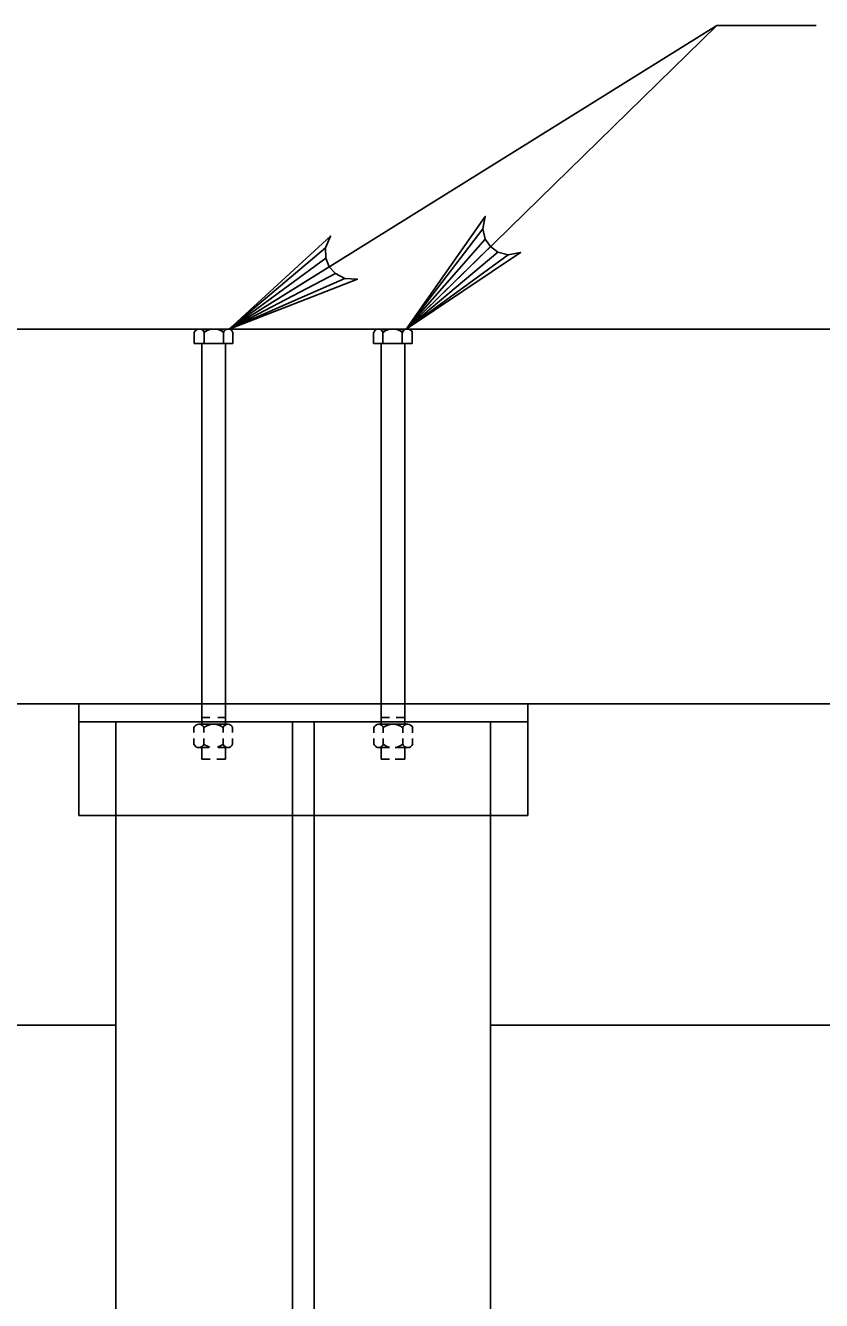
# Model space of a CAD drawing. Extents: x 635440 to 640306, y 296653 to 298484.
# Drawn here: x 639516.97 to 639538.91, y 296815 to 296850.16 of the extents above; entities that cross this region are included whole.
import ezdxf

# ---------------------------------------------------------------- set-up
doc = ezdxf.new("R2010")
doc.units = 0
for name, color, linetype in [('3', 7, 'Continuous'), ('4', 7, 'Continuous'), ('52', 7, 'Continuous'), ('8', 7, 'Continuous')]:
    doc.layers.add(name, color=color, linetype=linetype)

msp = doc.modelspace()

# ---------------------------------------------------------------- linework, layer by layer
at = {"layer": '3'}
for p, q in [((639462.248, 296841.786), (639618.976, 296841.786)), ((639521.62, 296841.388), (639521.62, 296841.692)), ((639522.561, 296841.786), (639521.753, 296841.786)), ((639521.799, 296841.782), (639521.799, 296841.782)), ((639521.813, 296841.782), (639521.813, 296841.782)), ((639521.828, 296841.782), (639521.828, 296841.782)), ((639521.836, 296841.767), (639521.836, 296841.767)), ((639521.843, 296841.782), (639521.843, 296841.782)), ((639521.851, 296841.767), (639521.851, 296841.767)), ((639521.857, 296841.782), (639521.857, 296841.782)), ((639521.857, 296841.753), (639521.857, 296841.753)), ((639521.865, 296841.767), (639521.865, 296841.767)), ((639521.872, 296841.782), (639521.872, 296841.782)), ((639521.872, 296841.753), (639521.872, 296841.753)), ((639521.88, 296841.767), (639521.88, 296841.767)), ((639521.88, 296841.738), (639521.88, 296841.738)), ((639521.888, 296841.782), (639521.888, 296841.782)), ((639521.888, 296841.753), (639521.888, 296841.753)), ((639521.888, 296841.724), (639521.888, 296841.724)), ((639521.895, 296841.767), (639521.895, 296841.767)), ((639521.895, 296841.738), (639521.895, 296841.738)), ((639521.895, 296841.709), (639521.895, 296841.709)), ((639521.895, 296841.692), (639521.895, 296841.388)), ((639521.903, 296841.782), (639521.903, 296841.782)), ((639521.903, 296841.753), (639521.903, 296841.753)), ((639521.903, 296841.724), (639521.903, 296841.724)), ((639521.909, 296841.767), (639521.909, 296841.767)), ((639521.909, 296841.738), (639521.909, 296841.738)), ((639521.909, 296841.709), (639521.909, 296841.709)), ((639521.918, 296841.782), (639521.918, 296841.782)), ((639521.918, 296841.753), (639521.918, 296841.753)), ((639521.918, 296841.724), (639521.918, 296841.724)), ((639521.924, 296841.767), (639521.924, 296841.767)), ((639521.924, 296841.738), (639521.924, 296841.738)), ((639521.932, 296841.782), (639521.932, 296841.782)), ((639521.932, 296841.753), (639521.932, 296841.753)), ((639521.932, 296841.724), (639521.932, 296841.724)), ((639521.938, 296841.767), (639521.938, 296841.767)), ((639521.938, 296841.738), (639521.938, 296841.738)), ((639521.947, 296841.782), (639521.947, 296841.782)), ((639521.947, 296841.753), (639521.947, 296841.753)), ((639521.953, 296841.767), (639521.953, 296841.767)), ((639521.953, 296841.738), (639521.953, 296841.738)), ((639521.961, 296841.782), (639521.961, 296841.782)), ((639521.961, 296841.753), (639521.961, 296841.753)), ((639521.968, 296841.767), (639521.968, 296841.767)), ((639521.976, 296841.782), (639521.976, 296841.782)), ((639521.976, 296841.753), (639521.976, 296841.753)), ((639521.984, 296841.767), (639521.984, 296841.767)), ((639521.99, 296841.782), (639521.99, 296841.782)), ((639521.99, 296841.753), (639521.99, 296841.753)), ((639521.997, 296841.767), (639521.997, 296841.767)), ((639522.005, 296841.782), (639522.005, 296841.782)), ((639522.013, 296841.767), (639522.013, 296841.767)), ((639522.02, 296841.782), (639522.02, 296841.782)), ((639522.028, 296841.767), (639522.028, 296841.767)), ((639522.034, 296841.782), (639522.034, 296841.782)), ((639522.049, 296841.782), (639522.049, 296841.782)), ((639522.065, 296841.782), (639522.065, 296841.782)), ((639522.08, 296841.782), (639522.08, 296841.782)), ((639522.095, 296841.782), (639522.095, 296841.782)), ((639522.226, 296841.782), (639522.226, 296841.782)), ((639522.243, 296841.782), (639522.243, 296841.782)), ((639522.257, 296841.782), (639522.257, 296841.782)), ((639522.272, 296841.782), (639522.272, 296841.782)), ((639522.286, 296841.782), (639522.286, 296841.782)), ((639522.293, 296841.767), (639522.293, 296841.767)), ((639522.301, 296841.782), (639522.301, 296841.782)), ((639522.307, 296841.767), (639522.307, 296841.767)), ((639522.316, 296841.782), (639522.316, 296841.782)), ((639522.324, 296841.767), (639522.324, 296841.767)), ((639522.33, 296841.782), (639522.33, 296841.782)), ((639522.33, 296841.753), (639522.33, 296841.753)), ((639522.338, 296841.767), (639522.338, 296841.767)), ((639522.345, 296841.782), (639522.345, 296841.782)), ((639522.345, 296841.753), (639522.345, 296841.753)), ((639522.353, 296841.767), (639522.353, 296841.767)), ((639522.359, 296841.782), (639522.359, 296841.782)), ((639522.359, 296841.753), (639522.359, 296841.753)), ((639522.368, 296841.767), (639522.368, 296841.767)), ((639522.368, 296841.738), (639522.368, 296841.738)), ((639522.376, 296841.782), (639522.376, 296841.782)), ((639522.376, 296841.753), (639522.376, 296841.753)), ((639522.382, 296841.767), (639522.382, 296841.767)), ((639522.382, 296841.738), (639522.382, 296841.738)), ((639522.388, 296841.782), (639522.388, 296841.782)), ((639522.388, 296841.753), (639522.388, 296841.753)), ((639522.388, 296841.724), (639522.388, 296841.724)), ((639522.397, 296841.767), (639522.397, 296841.767)), ((639522.397, 296841.738), (639522.397, 296841.738)), ((639522.405, 296841.782), (639522.405, 296841.782)), ((639522.405, 296841.753), (639522.405, 296841.753)), ((639522.405, 296841.724), (639522.405, 296841.724)), ((639522.411, 296841.767), (639522.411, 296841.767)), ((639522.411, 296841.738), (639522.411, 296841.738)), ((639522.411, 296841.709), (639522.411, 296841.709)), ((639522.42, 296841.782), (639522.42, 296841.782)), ((639522.42, 296841.753), (639522.42, 296841.753)), ((639522.42, 296841.724), (639522.42, 296841.724)), ((639522.426, 296841.767), (639522.426, 296841.767)), ((639522.426, 296841.738), (639522.426, 296841.738)), ((639522.426, 296841.709), (639522.426, 296841.709)), ((639522.428, 296841.767), (639522.428, 296841.767)), ((639522.428, 296841.738), (639522.428, 296841.738)), ((639522.428, 296841.709), (639522.428, 296841.709)), ((639522.428, 296841.692), (639522.428, 296841.388)), ((639522.436, 296841.782), (639522.436, 296841.782)), ((639522.436, 296841.753), (639522.436, 296841.753)), ((639522.436, 296841.724), (639522.436, 296841.724)), ((639522.443, 296841.738), (639522.443, 296841.738)), ((639522.445, 296841.767), (639522.445, 296841.767)), ((639522.451, 296841.782), (639522.451, 296841.782)), ((639522.451, 296841.753), (639522.451, 296841.753)), ((639522.457, 296841.767), (639522.457, 296841.767)), ((639522.466, 296841.782), (639522.466, 296841.782)), ((639522.466, 296841.753), (639522.466, 296841.753)), ((639522.474, 296841.767), (639522.474, 296841.767)), ((639522.48, 296841.782), (639522.48, 296841.782)), ((639522.488, 296841.767), (639522.488, 296841.767)), ((639522.495, 296841.782), (639522.495, 296841.782)), ((639522.509, 296841.782), (639522.509, 296841.782)), ((639522.526, 296841.782), (639522.526, 296841.782)), ((639522.686, 296841.388), (639522.686, 296841.692)), ((639526.566, 296841.388), (639526.566, 296841.692)), ((639526.689, 296841.786), (639527.499, 296841.786)), ((639526.726, 296841.782), (639526.726, 296841.782)), ((639526.741, 296841.782), (639526.741, 296841.782)), ((639526.755, 296841.782), (639526.755, 296841.782)), ((639526.764, 296841.767), (639526.764, 296841.767)), ((639526.77, 296841.782), (639526.77, 296841.782)), ((639526.778, 296841.767), (639526.778, 296841.767)), ((639526.784, 296841.782), (639526.784, 296841.782)), ((639526.784, 296841.753), (639526.784, 296841.753)), ((639526.793, 296841.767), (639526.793, 296841.767)), ((639526.799, 296841.782), (639526.799, 296841.782)), ((639526.799, 296841.753), (639526.799, 296841.753)), ((639526.807, 296841.767), (639526.807, 296841.767)), ((639526.807, 296841.738), (639526.807, 296841.738)), ((639526.816, 296841.782), (639526.816, 296841.782)), ((639526.816, 296841.753), (639526.816, 296841.753)), ((639526.816, 296841.724), (639526.816, 296841.724)), ((639526.822, 296841.767), (639526.822, 296841.767)), ((639526.822, 296841.738), (639526.822, 296841.738)), ((639526.822, 296841.709), (639526.822, 296841.709)), ((639526.822, 296841.692), (639526.822, 296841.388)), ((639526.824, 296841.767), (639526.824, 296841.767)), ((639526.824, 296841.738), (639526.824, 296841.738)), ((639526.824, 296841.709), (639526.824, 296841.709)), ((639526.832, 296841.782), (639526.832, 296841.782)), ((639526.832, 296841.753), (639526.832, 296841.753)), ((639526.832, 296841.724), (639526.832, 296841.724)), ((639526.841, 296841.767), (639526.841, 296841.767)), ((639526.841, 296841.738), (639526.841, 296841.738)), ((639526.841, 296841.709), (639526.841, 296841.709)), ((639526.847, 296841.782), (639526.847, 296841.782)), ((639526.847, 296841.753), (639526.847, 296841.753)), ((639526.847, 296841.724), (639526.847, 296841.724)), ((639526.853, 296841.767), (639526.853, 296841.767)), ((639526.853, 296841.738), (639526.853, 296841.738)), ((639526.862, 296841.782), (639526.862, 296841.782)), ((639526.862, 296841.753), (639526.862, 296841.753)), ((639526.862, 296841.724), (639526.862, 296841.724)), ((639526.868, 296841.767), (639526.868, 296841.767)), ((639526.868, 296841.738), (639526.868, 296841.738)), ((639526.876, 296841.782), (639526.876, 296841.782)), ((639526.876, 296841.753), (639526.876, 296841.753)), ((639526.884, 296841.767), (639526.884, 296841.767)), ((639526.884, 296841.738), (639526.884, 296841.738)), ((639526.891, 296841.782), (639526.891, 296841.782)), ((639526.891, 296841.753), (639526.891, 296841.753)), ((639526.899, 296841.767), (639526.899, 296841.767)), ((639526.905, 296841.782), (639526.905, 296841.782)), ((639526.905, 296841.753), (639526.905, 296841.753)), ((639526.914, 296841.767), (639526.914, 296841.767)), ((639526.92, 296841.782), (639526.92, 296841.782)), ((639526.92, 296841.753), (639526.92, 296841.753)), ((639526.928, 296841.767), (639526.928, 296841.767)), ((639526.934, 296841.782), (639526.934, 296841.782)), ((639526.943, 296841.767), (639526.943, 296841.767)), ((639526.949, 296841.782), (639526.949, 296841.782)), ((639526.957, 296841.767), (639526.957, 296841.767)), ((639526.966, 296841.782), (639526.966, 296841.782)), ((639526.98, 296841.782), (639526.98, 296841.782)), ((639526.995, 296841.782), (639526.995, 296841.782)), ((639527.009, 296841.782), (639527.009, 296841.782)), ((639527.024, 296841.782), (639527.024, 296841.782)), ((639527.157, 296841.782), (639527.157, 296841.782)), ((639527.172, 296841.782), (639527.172, 296841.782)), ((639527.187, 296841.782), (639527.187, 296841.782)), ((639527.201, 296841.782), (639527.201, 296841.782)), ((639527.216, 296841.782), (639527.216, 296841.782)), ((639527.224, 296841.767), (639527.224, 296841.767)), ((639527.23, 296841.782), (639527.23, 296841.782)), ((639527.239, 296841.767), (639527.239, 296841.767)), ((639527.245, 296841.782), (639527.245, 296841.782)), ((639527.253, 296841.767), (639527.253, 296841.767)), ((639527.259, 296841.782), (639527.259, 296841.782)), ((639527.259, 296841.753), (639527.259, 296841.753)), ((639527.268, 296841.767), (639527.268, 296841.767)), ((639527.276, 296841.782), (639527.276, 296841.782)), ((639527.276, 296841.753), (639527.276, 296841.753)), ((639527.282, 296841.767), (639527.282, 296841.767)), ((639527.289, 296841.782), (639527.289, 296841.782)), ((639527.289, 296841.753), (639527.289, 296841.753)), ((639527.297, 296841.767), (639527.297, 296841.767)), ((639527.297, 296841.738), (639527.297, 296841.738)), ((639527.303, 296841.782), (639527.303, 296841.782)), ((639527.303, 296841.753), (639527.303, 296841.753)), ((639527.312, 296841.767), (639527.312, 296841.767)), ((639527.312, 296841.738), (639527.312, 296841.738)), ((639527.32, 296841.782), (639527.32, 296841.782)), ((639527.32, 296841.753), (639527.32, 296841.753)), ((639527.32, 296841.724), (639527.32, 296841.724)), ((639527.326, 296841.767), (639527.326, 296841.767)), ((639527.326, 296841.738), (639527.326, 296841.738)), ((639527.334, 296841.782), (639527.334, 296841.782)), ((639527.334, 296841.753), (639527.334, 296841.753)), ((639527.334, 296841.724), (639527.334, 296841.724)), ((639527.341, 296841.767), (639527.341, 296841.767)), ((639527.341, 296841.738), (639527.341, 296841.738)), ((639527.341, 296841.709), (639527.341, 296841.709)), ((639527.349, 296841.782), (639527.349, 296841.782)), ((639527.349, 296841.753), (639527.349, 296841.753)), ((639527.349, 296841.724), (639527.349, 296841.724)), ((639527.355, 296841.767), (639527.355, 296841.767)), ((639527.355, 296841.738), (639527.355, 296841.738)), ((639527.355, 296841.709), (639527.355, 296841.709)), ((639527.355, 296841.692), (639527.355, 296841.388)), ((639527.364, 296841.782), (639527.364, 296841.782)), ((639527.364, 296841.753), (639527.364, 296841.753)), ((639527.364, 296841.724), (639527.364, 296841.724)), ((639527.37, 296841.738), (639527.37, 296841.738)), ((639527.372, 296841.767), (639527.372, 296841.767)), ((639527.378, 296841.782), (639527.378, 296841.782)), ((639527.378, 296841.753), (639527.378, 296841.753)), ((639527.384, 296841.767), (639527.384, 296841.767)), ((639527.393, 296841.782), (639527.393, 296841.782)), ((639527.393, 296841.753), (639527.393, 296841.753)), ((639527.401, 296841.767), (639527.401, 296841.767)), ((639527.407, 296841.782), (639527.407, 296841.782)), ((639527.416, 296841.767), (639527.416, 296841.767)), ((639527.422, 296841.782), (639527.422, 296841.782)), ((639527.437, 296841.782), (639527.437, 296841.782)), ((639527.453, 296841.782), (639527.453, 296841.782)), ((639527.632, 296841.388), (639527.632, 296841.692)), ((639521.62, 296841.388), (639522.686, 296841.388)), ((639521.824, 296841.388), (639521.824, 296830.892)), ((639522.48, 296841.388), (639522.48, 296830.892)), ((639527.632, 296841.388), (639526.566, 296841.388)), ((639526.77, 296841.388), (639526.77, 296830.892)), ((639527.426, 296841.388), (639527.426, 296830.892)), ((639462.248, 296831.45), (639618.976, 296831.45)), ((639518.436, 296831.45), (639518.436, 296828.375)), ((639530.816, 296831.45), (639530.816, 296828.375)), ((639522.047, 296831.073), (639521.824, 296831.073)), ((639522.48, 296831.073), (639522.272, 296831.073)), ((639526.77, 296831.073), (639527.007, 296831.073)), ((639527.187, 296831.073), (639527.426, 296831.073)), ((639521.609, 296830.665), (639521.609, 296830.798)), ((639522.553, 296830.892), (639521.743, 296830.892)), ((639521.886, 296830.798), (639521.886, 296830.665)), ((639522.42, 296830.798), (639522.42, 296830.665)), ((639522.676, 296830.665), (639522.676, 296830.798)), ((639526.574, 296830.65), (639526.574, 296830.798)), ((639526.699, 296830.892), (639527.507, 296830.892)), ((639526.832, 296830.798), (639526.832, 296830.65)), ((639527.366, 296830.798), (639527.366, 296830.65)), ((639527.641, 296830.65), (639527.641, 296830.798)), ((639521.609, 296830.34), (639521.609, 296830.496)), ((639522.02, 296830.246), (639521.743, 296830.246)), ((639521.824, 296830.246), (639521.824, 296829.925)), ((639521.886, 296830.496), (639521.886, 296830.34)), ((639522.553, 296830.246), (639522.283, 296830.246)), ((639522.42, 296830.496), (639522.42, 296830.34)), ((639522.48, 296830.246), (639522.48, 296829.925)), ((639522.676, 296830.34), (639522.676, 296830.496)), ((639526.574, 296830.34), (639526.574, 296830.498)), ((639526.699, 296830.246), (639527.007, 296830.246)), ((639526.77, 296830.246), (639526.77, 296829.925)), ((639526.832, 296830.498), (639526.832, 296830.34)), ((639527.157, 296830.246), (639527.507, 296830.246)), ((639527.366, 296830.498), (639527.366, 296830.34)), ((639527.426, 296830.246), (639527.426, 296829.925)), ((639527.641, 296830.34), (639527.641, 296830.498)), ((639522.061, 296829.925), (639521.824, 296829.925)), ((639522.48, 296829.925), (639522.242, 296829.925)), ((639526.77, 296829.925), (639527.007, 296829.925)), ((639527.157, 296829.925), (639527.426, 296829.925)), ((639518.436, 296828.375), (639530.816, 296828.375)), ((639519.461, 296828.375), (639519.461, 296784.629)), ((639529.791, 296828.375), (639529.791, 296784.629)), ((639485.114, 296822.591), (639519.461, 296822.591)), ((639529.791, 296822.591), (639572.612, 296822.591))]:
    msp.add_line(p, q, dxfattribs=at)
for centre, radius, start, end in [((639521.759, 296841.639), 0.148, 88.1729, 158.7131), ((639521.759, 296841.639), 0.148, 21.2869, 88.1729), ((639522.163, 296841.363), 0.424, 51.05, 128.95), ((639522.558, 296841.652), 0.135, 17.4518, 162.5482), ((639526.695, 296841.652), 0.135, 17.4518, 162.5482), ((639527.091, 296841.363), 0.424, 51.05, 128.95), ((639527.495, 296841.639), 0.148, 91.8271, 158.7131), ((639527.495, 296841.639), 0.148, 21.2869, 91.8271), ((639521.748, 296830.744), 0.148, 88.1729, 158.7131), ((639521.748, 296830.744), 0.148, 21.2869, 88.1729), ((639522.153, 296830.468), 0.424, 51.05, 128.95), ((639522.548, 296830.757), 0.135, 17.4518, 162.5482), ((639526.704, 296830.757), 0.135, 17.4518, 162.5482), ((639527.099, 296830.468), 0.424, 51.05, 128.95), ((639527.504, 296830.744), 0.148, 91.8271, 158.7131), ((639527.504, 296830.744), 0.148, 21.2869, 91.8271), ((639521.748, 296830.394), 0.148, 201.2869, 271.8271), ((639521.748, 296830.394), 0.148, 271.8271, 338.7131), ((639522.153, 296830.67), 0.424, 231.05, 256.0077), ((639522.153, 296830.67), 0.424, 284.3427, 308.95), ((639522.548, 296830.381), 0.135, 197.4518, 342.5482), ((639526.704, 296830.381), 0.135, 197.4518, 342.5482), ((639527.099, 296830.67), 0.424, 231.05, 257.4918), ((639527.099, 296830.67), 0.424, 277.8862, 308.95), ((639527.504, 296830.394), 0.148, 201.2869, 268.1729), ((639527.504, 296830.394), 0.148, 268.1729, 338.7131)]:
    msp.add_arc(centre, radius, start, end, dxfattribs=at)
at = {"layer": '4'}
for points in [[(639522.584, 296841.784), (639536.024, 296850.155)], [(639527.464, 296841.786), (639536.024, 296850.155), (639538.764, 296850.155)]]:
    msp.add_lwpolyline(points, dxfattribs=at)
at = {"layer": '52'}
for points in [[(639527.464, 296841.786), (639529.641, 296844.893), (639529.574, 296844.549), (639529.643, 296844.267), (639529.789, 296844.059), (639529.993, 296843.909), (639530.274, 296843.834), (639530.618, 296843.892), (639527.464, 296841.786), (639530.274, 296843.834), (639529.993, 296843.909), (639527.464, 296841.786), (639529.789, 296844.059), (639529.643, 296844.267), (639527.464, 296841.786), (639529.574, 296844.549)], [(639522.584, 296841.784), (639525.38, 296844.349), (639525.241, 296844.028), (639525.247, 296843.736), (639525.343, 296843.503), (639525.511, 296843.313), (639525.77, 296843.18), (639526.118, 296843.161), (639522.584, 296841.784), (639525.77, 296843.18), (639525.511, 296843.313), (639522.584, 296841.784), (639525.343, 296843.503), (639525.247, 296843.736), (639522.584, 296841.784), (639525.241, 296844.028)]]:
    msp.add_lwpolyline(points, dxfattribs=at)
at = {"layer": '8'}
for p, q in [((639518.436, 296830.959), (639530.816, 296830.959)), ((639519.461, 296830.959), (639519.461, 296828.375)), ((639524.332, 296830.959), (639524.332, 296740.092)), ((639524.924, 296830.959), (639524.924, 296739.721)), ((639529.791, 296830.959), (639529.791, 296828.375))]:
    msp.add_line(p, q, dxfattribs=at)

doc.saveas('drawing.dxf')
